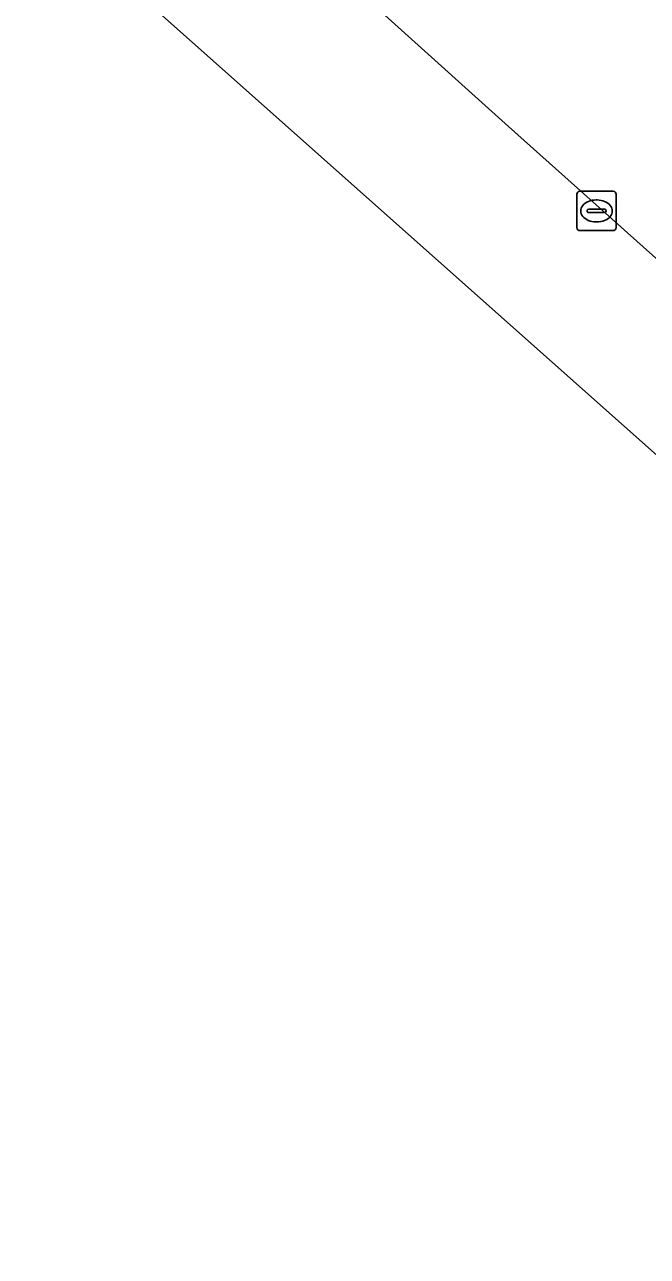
# Model space of a CAD drawing. Extents: x 161771 to 163125, y 382475 to 383179.
# Drawn here: x 162059.83 to 162075.68, y 382689.07 to 382720.45 of the extents above; entities that cross this region are included whole.
import ezdxf

# ---------------------------------------------------------------- set-up
doc = ezdxf.new("R2010")
doc.units = 0
for name, color, linetype in [('IMGEO_Kolk', 7, 'Continuous'), ('IMGEO_Rijbaan_lokaal_open', 7, 'Continuous'), ('IMGEO_Voetpad_open', 7, 'Continuous')]:
    doc.layers.add(name, color=color, linetype=linetype)

msp = doc.modelspace()

# ---------------------------------------------------------------- linework, layer by layer
at = {"layer": 'IMGEO_Kolk'}
for p, q in [((162073.884, 382715.276), (162073.884, 382716.128)), ((162073.959, 382716.202), (162074.811, 382716.202)), ((162074.885, 382716.128), (162074.885, 382715.276)), ((162074.143, 382715.696), (162074.143, 382715.708)), ((162074.186, 382715.745), (162074.584, 382715.745)), ((162074.372, 382715.982), (162074.397, 382715.982)), ((162074.627, 382715.708), (162074.627, 382715.696)), ((162074.581, 382715.659), (162074.183, 382715.659)), ((162074.395, 382715.422), (162074.37, 382715.422)), ((162074.811, 382715.202), (162073.959, 382715.202))]:
    msp.add_line(p, q, dxfattribs=at)
for points in [[(162073.884, 382715.276), (162073.884, 382716.128)], [(162073.959, 382716.202), (162074.811, 382716.202)], [(162074.885, 382716.128), (162074.885, 382715.276)], [(162074.811, 382715.202), (162073.959, 382715.202)]]:
    msp.add_lwpolyline(points, dxfattribs=at)
for centre, radius, start, end in [((162073.961, 382716.126), 0.0765, 91.552, 178.448), ((162073.961, 382716.126), 0.0765, 91.552, 178.448), ((162074.809, 382716.126), 0.0765, 1.552, 88.448), ((162074.809, 382716.126), 0.0765, 1.552, 88.448), ((162074.183, 382715.705), 0.0403, 85.8775, 175.7526), ((162074.18, 382715.695), 0.0366, 178.938, 274.7102), ((162074.584, 382715.702), 0.043, 264.8664, 352.4533), ((162074.588, 382715.707), 0.0386, 1.7309, 96.639), ((162073.961, 382715.278), 0.0765, 181.552, 268.448), ((162073.961, 382715.278), 0.0765, 181.552, 268.448), ((162074.809, 382715.278), 0.0765, 271.552, 358.448), ((162074.809, 382715.278), 0.0765, 271.552, 358.448)]:
    msp.add_arc(centre, radius, start, end, dxfattribs=at)
for centre, major_axis, ratio, start_param, end_param in [((162074.371, 382715.702), (-0.387, 0.002), 0.722429, 4.712389, 7.853982), ((162074.396, 382715.702), (-0.39, 0.002), 0.717154, 1.570796, 4.712389)]:
    msp.add_ellipse(centre, major_axis=major_axis, ratio=ratio, start_param=start_param, end_param=end_param, dxfattribs=at)
at = {"layer": 'IMGEO_Rijbaan_lokaal_open'}
msp.add_lwpolyline([(162076.611, 382713.858), (162072.148, 382717.856), (162066.446, 382723.002), (162066.242, 382722.779), (162064.984, 382721.357), (162060.923, 382725.005), (162059.829, 382723.81), (162095.172, 382692.349), (162140.733, 382663.262), (162141.217, 382662.958), (162186.349, 382640.853), (162188.567, 382639.907), (162191.293, 382638.722), (162191.188, 382638.482), (162191.681, 382638.241), (162211.378, 382629.505)], dxfattribs=at)
at = {"layer": 'IMGEO_Voetpad_open'}
msp.add_lwpolyline([(162119.304, 382691.057), (162118.626, 382691.489), (162118.03, 382690.57), (162108.592, 382696.578), (162109.246, 382697.596), (162106.669, 382699.658), (162104.869, 382697.7), (162104.458, 382698.078), (162104.528, 382698.394), (162099.827, 382702.418), (162099.225, 382702.933), (162099.002, 382702.692), (162090.877, 382710.223), (162090.512, 382710.562), (162090.199, 382710.224), (162085.93, 382714.149), (162079.971, 382719.627), (162077.668, 382721.606), (162070.722, 382727.712), (162066.446, 382723.002), (162072.148, 382717.856), (162076.611, 382713.858)], dxfattribs=at)

doc.saveas('drawing.dxf')
